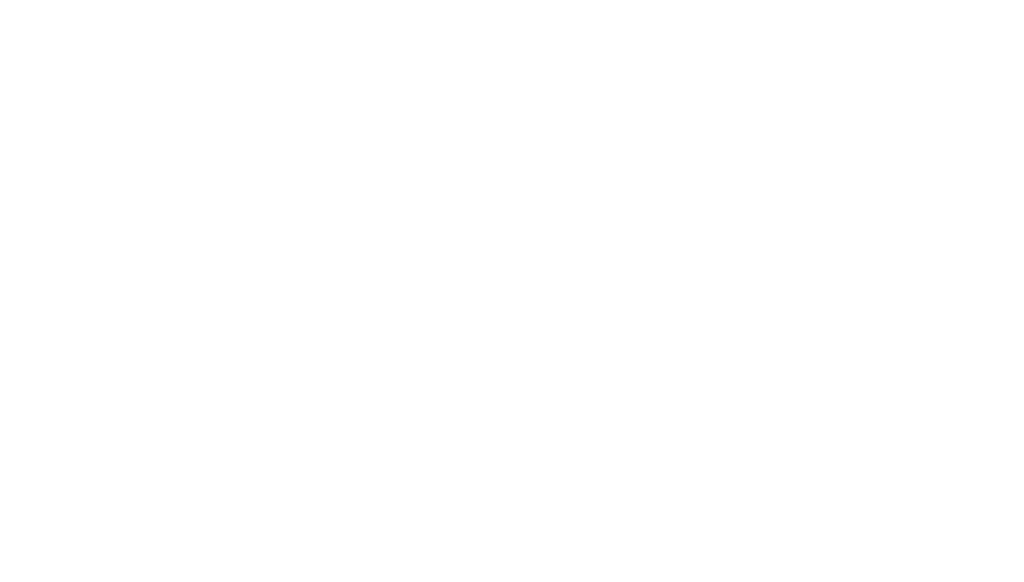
# Model space of a CAD drawing. Header units: millimetres. Extents: x -542966 to 178656, y -69521 to 267189.
# Tile 277 of 388: x -154803 to -154206, y 232530 to 232858. Entities that reach past the tile are written whole.
import ezdxf
from ezdxf import colors
from ezdxf.entities.mleader import LeaderData, LeaderLine
from ezdxf.math import Vec2, Vec3

# ---------------------------------------------------------------- set-up
doc = ezdxf.new("R2010")
doc.units = ezdxf.units.MM
doc.linetypes.add('-D1-02х01', pattern=[3, 2, -1])
doc.linetypes.add('DASHDOT', pattern=[25.4, 12.7, -6.35, 0, -6.35])
for name, color, linetype, lineweight in [('_0', 7, 'Continuous', 13), ('A-COLS', 7, 'Continuous', 5), ('A-DETL-GENF', 7, 'Continuous', 5), ('A-GLAZ', 7, 'Continuous', 5), ('A-GLAZ-CURT', 8, 'Continuous', 5), ('A-GLAZ-CWMG', 8, 'Continuous', 5), ('A-WALL', 7, 'Continuous', 5), ('A-WALL-FNSH', 8, 'Continuous', 5), ('dim_pot', 183, 'Continuous', 9), ('dim_razv', 93, 'DASHDOT', 9)]:
    doc.layers.add(name, color=color, linetype=linetype, lineweight=lineweight)
doc.layers.add('pol', color=7, linetype='Continuous', lineweight=15, true_color=0x738991)
doc.styles.add('In tre', font='isocpeur.ttf', dxfattribs={"width": 0.8, "oblique": 10})

# ---------------------------------------------------------------- blocks, each defined once
blk = doc.blocks.new('A_PAN_Створка - 383мм-V2-50_AS_M_L19')
at = {"layer": 'A-GLAZ-CURT'}
h = blk.add_hatch(dxfattribs=at)
h.set_pattern_fill('FP_8', color=256, style=0, pattern_type=2)
h.set_pattern_definition([(135, (7110, -37700), (-14.142136, -14.142136), []), (225, (7110, -37700), (14.142136, -14.142136), [])])
h.paths.add_polyline_path([(57.23, -60.77), (57.23, -36.35), (54.95, -34.06), (54.55, -31.8), (-54.55, -31.8), (-54.95, -34.06), (-57.23, -36.35), (-57.23, -60.77), (-54.58, -63.42), (-53.65, -82.7), (54.58, -81.76), (54.58, -63.42)])
at = {"layer": 'A-DETL-GENF'}
for p, q in [((-69.95, -32.05), (-61.4, -23.5)), ((61.4, -23.5), (-61.4, -23.5)), ((-54.88, -25.81), (-53.88, -24.81)), ((-54.88, -29.55), (-54.88, -25.81)), ((-53.88, -30.55), (-54.88, -29.55)), ((-53.88, -24.81), (53.88, -24.81)), ((-69.95, -62.5), (-69.95, -32.05)), ((-65.69, -37.35), (-60.78, -34.74)), ((-60.78, -34.74), (-57.31, -35.87)), ((-55.2, -33.76), (-57.31, -35.87)), ((-54.95, -34.06), (-57.23, -36.35)), ((-55.2, -33.76), (-54.8, -31.5)), ((-54.55, -31.8), (-54.95, -34.06)), ((0, -31.5), (-54.8, -31.5)), ((54.55, -31.8), (-54.55, -31.8)), ((53.88, -30.55), (-53.88, -30.55)), ((-67.75, -38.31), (-65.69, -37.35)), ((-67.75, -55.69), (-67.75, -38.31)), ((-57.23, -36.35), (-57.23, -60.77)), ((-65.98, -56.51), (-67.75, -55.69)), ((-65.98, -56.51), (-62, -59.1)), ((-62, -59.1), (-60.68, -60.98)), ((-73.93, -62.5), (-69.95, -62.5)), ((-73.93, -87.5), (-73.93, -62.5)), ((-61.67, -62.49), (-67.89, -62.49)), ((-67.89, -62.49), (-67.89, -89.29)), ((-61.67, -64.91), (-61.67, -62.49)), ((-60.11, -67.72), (-61.67, -64.91)), ((-60.68, -60.98), (-57.45, -60.98)), ((-57.45, -60.98), (-54.88, -63.54)), ((-57.23, -60.77), (-54.58, -63.42)), ((-54.88, -63.54), (-54.88, -81.89)), ((-54.58, -63.42), (-54.58, -81.76)), ((-69.36, -66.53), (-73.93, -66.53)), ((-69.36, -81.5), (-69.36, -66.53)), ((-56.4, -67.72), (-60.11, -67.72)), ((-56.4, -89.36), (-56.4, -67.72)), ((-73.93, -81.5), (-69.36, -81.5)), ((-54.88, -81.89), (-53.77, -83)), ((-54.58, -81.76), (-53.65, -82.7)), ((53.77, -83), (-53.77, -83)), ((-53.65, -82.7), (53.65, -82.7)), ((-91.5, -87.5), (-73.93, -87.5)), ((-91.5, -92), (-91.5, -87.5)), ((-83.35, -90.31), (-83.35, -87.5)), ((-69.36, -85.51), (-73.93, -85.51)), ((-69.36, -90.31), (-69.36, -85.51)), ((-67.89, -89.29), (-66.87, -90.31)), ((-57.35, -90.31), (-56.4, -89.36)), ((-54.88, -85.56), (-53.88, -84.56)), ((-54.88, -89.3), (-54.88, -85.56)), ((-53.88, -90.3), (-54.88, -89.3)), ((-53.88, -84.56), (53.88, -84.56)), ((-91.5, -92), (91.5, -92)), ((-83.35, -90.31), (-69.36, -90.31)), ((-66.87, -90.31), (-57.35, -90.31)), ((53.88, -90.3), (-53.88, -90.3))]:
    blk.add_line(p, q, dxfattribs=at)
at = {"layer": 'A-GLAZ'}
for p, q in [((-67.9, -17), (-171, -17)), ((-171, -17), (-171, -57)), ((-150.5, -17), (-150.5, -29.4)), ((67.9, -17), (-67.9, -17)), ((-61.4, -23.5), (-67.9, -17)), ((-67.9, -17), (-67.9, -23.5)), ((-67.9, -17), (67.9, -17)), ((-171, -18.5), (-153.5, -18.5)), ((-153.5, -18.5), (-152, -20)), ((-152, -20), (-152, -73.5)), ((-132.44, -18.57), (-150.5, -18.57)), ((-132.44, -29.4), (-132.44, -18.57)), ((-131, -18.2), (-131, -29.49)), ((-120.79, -18.2), (-131, -18.2)), ((-120.79, -18.2), (-120.79, -29.49)), ((-119.34, -18.57), (-92.48, -18.57)), ((-119.34, -29.4), (-119.34, -18.57)), ((-92.48, -18.57), (-92.48, -29.4)), ((-90.84, -18.53), (-90.84, -29.4)), ((-87.35, -18.53), (-90.84, -18.53)), ((-87.35, -20.4), (-87.35, -18.53)), ((-87.35, -20.4), (-87.35, -21.9)), ((-84.81, -20.4), (-87.35, -20.4)), ((-87.35, -21.9), (-85.9, -21.9)), ((-85.9, -18.2), (-85.9, -20.4)), ((-75.87, -18.2), (-85.9, -18.2)), ((-85.9, -21.9), (-85.9, -29.41)), ((-83.4, -20.4), (-84.81, -20.4)), ((-69.95, -33.85), (-83.4, -20.4)), ((-78, -84), (-78, -23.5)), ((-78, -23.5), (-67.9, -23.5)), ((-75.87, -21.54), (-75.87, -18.2)), ((-75.87, -21.54), (-75.87, -23.5)), ((-74.92, -21.54), (-75.87, -21.54)), ((-75.87, -23.5), (-73, -23.5)), ((-74.92, -17.91), (-74.92, -21.54)), ((-68.91, -17.91), (-74.92, -17.91)), ((-67.2, -29.3), (-73, -23.5)), ((-61.4, -23.5), (-69.95, -32.05)), ((-68.91, -21.5), (-68.91, -17.91)), ((-67.9, -21.5), (-68.91, -21.5)), ((-67.9, -21.5), (-67.9, -23.5)), ((-67.9, -23.5), (-64.65, -26.75)), ((-67.9, -23.5), (-64.65, -26.75)), ((-64.65, -26.75), (-61.4, -23.5)), ((61.4, -23.5), (-61.4, -23.5)), ((-150.5, -29.4), (-132.44, -29.4)), ((-131, -29.49), (-120.79, -29.49)), ((-92.48, -29.4), (-119.34, -29.4)), ((-90.84, -29.4), (-85.92, -29.4)), ((-85.92, -29.4), (-85.92, -32.46)), ((-64.65, -26.75), (-67.2, -29.3)), ((-150.5, -33.63), (-150.5, -68)), ((-136.31, -33.63), (-150.5, -33.63)), ((-137.22, -30.99), (-135.85, -34.97)), ((-132.49, -30.99), (-137.22, -30.99)), ((-132.12, -36.79), (-135.85, -34.97)), ((-132.49, -31.93), (-133.36, -33.73)), ((-133.36, -33.73), (-130.12, -35.31)), ((-132.49, -31.93), (-132.49, -30.99)), ((-131, -30.92), (-131, -33.02)), ((-120.79, -30.92), (-131, -30.92)), ((-129.41, -34.61), (-131, -33.02)), ((-130.12, -35.31), (-129.41, -34.61)), ((-130.12, -35.31), (-130.12, -50.44)), ((-122.38, -34.61), (-120.79, -33.02)), ((-121.67, -35.31), (-122.38, -34.61)), ((-118.42, -33.73), (-121.67, -35.31)), ((-121.67, -35.31), (-121.67, -50.44)), ((-120.79, -30.92), (-120.79, -33.02)), ((-119.67, -36.79), (-115.94, -34.97)), ((-119.3, -30.99), (-114.57, -30.99)), ((-119.3, -31.93), (-119.3, -30.99)), ((-119.3, -31.93), (-118.42, -33.73)), ((-114.57, -30.99), (-115.94, -34.97)), ((-94.09, -33.48), (-115.43, -33.48)), ((-89.9, -35.09), (-94.09, -33.48)), ((-89.9, -32.46), (-89.9, -35.09)), ((-85.92, -32.46), (-89.9, -32.46)), ((-89.9, -35.09), (-89.9, -50.89)), ((-69.95, -32.05), (-69.95, -62.5)), ((-69.95, -36.82), (-69.95, -33.85)), ((-132.12, -48.97), (-132.12, -36.79)), ((-119.67, -48.97), (-119.67, -36.79)), ((-78, -36.82), (-69.95, -36.82)), ((-78, -45.6), (-78, -36.82)), ((-85.92, -53.52), (-78, -45.6)), ((-136.39, -52.35), (-150.5, -52.35)), ((-137.22, -54.76), (-135.85, -50.79)), ((-132.12, -48.97), (-135.85, -50.79)), ((-133.36, -52.03), (-130.12, -50.44)), ((-132.49, -53.83), (-133.36, -52.03)), ((-129.41, -51.15), (-131, -52.74)), ((-131, -55.05), (-131, -52.74)), ((-130.12, -50.44), (-129.41, -51.15)), ((-121.67, -50.44), (-122.38, -51.15)), ((-122.38, -51.15), (-120.79, -52.74)), ((-118.42, -52.03), (-121.67, -50.44)), ((-120.79, -55.05), (-120.79, -52.74)), ((-119.67, -48.97), (-115.94, -50.79)), ((-119.3, -53.83), (-118.42, -52.03)), ((-114.57, -54.76), (-115.94, -50.79)), ((-94.09, -52.5), (-115.35, -52.5)), ((-89.9, -50.89), (-94.09, -52.5)), ((-89.9, -52.23), (-89.9, -50.89)), ((-89.9, -52.23), (-88.61, -53.52)), ((-85.92, -53.52), (-88.61, -53.52)), ((-85.92, -56.58), (-85.92, -53.52)), ((-171, -55.5), (-152, -55.5)), ((-171, -57), (-156, -57)), ((-150.5, -56.58), (-132.44, -56.58)), ((-132.49, -54.76), (-137.22, -54.76)), ((-132.49, -53.83), (-132.49, -54.76)), ((-132.44, -56.58), (-132.44, -82.5)), ((-120.79, -55.05), (-131, -55.05)), ((-131, -56.49), (-131, -62.63)), ((-131, -56.49), (-120.8, -56.49)), ((-120.8, -56.49), (-120.8, -62.63)), ((-119.34, -56.58), (-119.34, -82.5)), ((-92.48, -56.58), (-119.34, -56.58)), ((-119.3, -53.83), (-119.3, -54.76)), ((-119.3, -54.76), (-114.57, -54.76)), ((-92.48, -56.58), (-92.48, -82.5)), ((-90.84, -56.58), (-85.92, -56.58)), ((-90.84, -62.69), (-90.84, -56.58)), ((-153, -60), (-153, -73.5)), ((-120.8, -62.63), (-131, -62.63)), ((-131, -64.59), (-120.8, -64.59)), ((-131, -82.5), (-131, -64.59)), ((-120.8, -82.5), (-120.8, -64.59)), ((-80.41, -62.69), (-90.84, -62.69)), ((-90.82, -64.59), (-90.82, -82.5)), ((-80.09, -64.59), (-90.82, -64.59)), ((-80.41, -61.1), (-80.41, -62.69)), ((-78, -61.1), (-80.41, -61.1)), ((-80.09, -66.1), (-80.09, -64.59)), ((-78, -66.1), (-78, -61.1)), ((-69.95, -62.5), (-73.93, -62.5)), ((-73.93, -62.5), (-73.93, -87.5)), ((-150.5, -68), (-143.5, -68)), ((-150.5, -69.5), (-150.5, -73.5)), ((-145, -69.5), (-150.5, -69.5)), ((-145, -69.5), (-145, -79.5)), ((-143.5, -68), (-143.5, -81)), ((-78, -66.1), (-80.09, -66.1)), ((-153, -73.5), (-150, -73.5)), ((-150, -73.5), (-150, -84)), ((-148.5, -81), (-148.5, -82.5)), ((-143.5, -81), (-148.5, -81)), ((-148.5, -82.5), (-132.44, -82.5)), ((-131, -82.5), (-120.8, -82.5)), ((-119.34, -82.5), (-92.48, -82.5)), ((-90.82, -82.5), (-79.54, -82.5)), ((-79.54, -80.62), (-78, -80.62)), ((-79.54, -82.5), (-79.54, -80.62)), ((-150, -84), (-78, -84)), ((-73.93, -87.5), (-91.5, -87.5)), ((-91.5, -87.5), (-91.5, -92)), ((-78, -84), (-85.04, -84)), ((-85.04, -84), (-85.04, -87.5)), ((-85.04, -87.5), (-78, -87.5)), ((-78, -87.5), (-78, -84)), ((-78, -84), (-73.93, -84)), ((-91.5, -92), (91.5, -92))]:
    blk.add_line(p, q, dxfattribs=at)
blk.add_arc((-156, -60), 3, 0, 90, dxfattribs=at)
at = {"layer": 'A-GLAZ', "linetype": '-D1-02х01'}
blk.add_arc((91.44, -87.5), 183, 181.40905, 271.14454, dxfattribs=at)
blk = doc.blocks.new('Rectangular Mullion - R_StandardFrame_50Wx250H-3323618-50_AS_M_L19')
at = {"layer": 'A-GLAZ-CWMG'}
for p, q in [((37450, 1250), (37450, 1039.9)), ((37700, 1250), (37700, 970)), ((37450, 1010.4), (37450, 970))]:
    blk.add_line(p, q, dxfattribs=at)
blk = doc.blocks.new('Rectangular Mullion - 50Wx250H-V3-50_AS_M_L19')
at = {"layer": 'A-DETL-GENF'}
for p, q in [((-25, 65.25), (-25, 250)), ((-25, 250), (0, 250)), ((25, 250), (0, 250)), ((25, 84), (25, 250)), ((-23, 237.3), (0, 237.3)), ((-23, 237.3), (-23, 73.55)), ((-14.9, 83.95), (-14.9, 237.3)), ((23, 237.3), (0, 237.3)), ((14.9, 83.95), (14.9, 237.3)), ((23, 237.3), (23, 84)), ((0, 83.95), (-23, 83.95)), ((0, 83.95), (15, 83.95)), ((-0.5, 73.55), (-23, 73.55)), ((0.5, 73.55), (15, 73.55)), ((-14, 71.25), (-14, 65.25)), ((-10, 71.25), (-14, 71.25)), ((-10, 53), (-10, 71.25)), ((-7.04, 65.22), (-5.87, 67.25)), ((-4.13, 67.25), (-5.87, 67.25)), ((-4.13, 67.25), (-2.92, 65.06)), ((4.13, 67.25), (2.92, 65.06)), ((4.13, 67.25), (5.87, 67.25)), ((7.04, 65.22), (5.87, 67.25)), ((10, 71.25), (12, 71.25)), ((10, 57.41), (10, 71.25)), ((-14, 65.25), (-25, 65.25)), ((-7.04, 65.22), (-7.04, 54.66)), ((-2.92, 65.06), (-2.92, 57)), ((2.92, 65.06), (2.92, 57)), ((7.04, 65.22), (7.04, 57)), ((-8.7, 53), (-7.04, 54.66)), ((-8.7, 53), (-10, 53)), ((-10, 53), (-10, 17)), ((-8.5, 22.99), (-6, 25.49)), ((-8.5, 18.46), (-8.5, 22.99)), ((-7.5, 18.46), (-8.5, 18.46)), ((-7.5, 17), (-7.5, 18.46)), ((-7.38, 18), (-7.38, 16.6)), ((-6, 18), (-7.38, 18)), ((-23.85, 14.57), (-25, 14.23)), ((-25, 0), (-25, 14.23)), ((-22.32, 17), (-23.85, 17)), ((-23.85, 17), (-23.85, 14.57)), ((-22.52, 10.58), (-23.85, 14.57)), ((-22.32, 17), (-22.32, 16.02)), ((-22.32, 16.02), (-21.33, 16.02)), ((-19, 17.65), (-21.33, 16.02)), ((-18.37, 16.6), (-19, 17.65)), ((-7.38, 16.6), (-18.37, 16.6)), ((-12.2, 9.01), (-12.2, 14.8)), ((-12.2, 14.8), (0, 14.8)), ((-10, 17), (-7.5, 17)), ((-2.63, 16.83), (0, 16.83)), ((2.63, 16.83), (0, 16.83)), ((0, 14.8), (0, 16.83)), ((0, 14.8), (0, 16.83)), ((12.2, 14.8), (0, 14.8)), ((7.38, 16.6), (18.37, 16.6)), ((12.2, 9.01), (12.2, 14.8)), ((19.92, 17), (21.33, 16.02)), ((22.32, 16.02), (21.33, 16.02)), ((22.32, 17), (22.32, 16.02)), ((22.52, 10.58), (23.85, 14.57)), ((23.85, 17), (23.85, 14.57)), ((23.85, 14.57), (25, 14.23)), ((25, 0), (25, 14.23)), ((-22.52, 10.58), (-23.7, 9.89)), ((-23.7, 1.3), (-23.7, 9.89)), ((-23.23, 10.16), (-22.5, 7.97)), ((-22.5, 7.97), (-22.5, 4.5)), ((-21.3, 4.5), (-21.3, 6.5)), ((-21.3, 6.5), (-14.2, 6.5)), ((-14.2, 6.5), (-14.2, 4.5)), ((-13.17, 4.5), (-12.2, 7.21)), ((-12.7, 7.62), (-11.34, 11.4)), ((-12.7, 7.62), (-11.8, 6.89)), ((-11.8, 1.3), (-11.8, 6.89)), ((-10.5, 11.23), (-11.26, 11.4)), ((-10.5, 1.5), (-10.5, 11.23)), ((0, 8), (-4.8, 8)), ((-4.8, 1.5), (-4.8, 8)), ((0, 0), (0, 8)), ((0, 8), (4.8, 8)), ((0, 0), (0, 8)), ((4.8, 1.5), (4.8, 8)), ((10.5, 11.23), (11.26, 11.4)), ((10.5, 1.5), (10.5, 11.23)), ((12.7, 7.62), (11.34, 11.4)), ((12.7, 7.62), (11.8, 6.89)), ((11.8, 1.3), (11.8, 6.89)), ((13.17, 4.5), (12.2, 7.21)), ((21.3, 6.5), (14.2, 6.5)), ((14.2, 6.5), (14.2, 4.5)), ((21.3, 4.5), (21.3, 6.5)), ((23.23, 10.16), (22.5, 7.97)), ((22.5, 7.97), (22.5, 4.5)), ((22.52, 10.58), (23.7, 9.89)), ((23.7, 1.3), (23.7, 9.89)), ((-23.7, 1.3), (-11.8, 1.3)), ((-21.3, 4.5), (-22.5, 4.5)), ((-13.17, 4.5), (-14.2, 4.5)), ((-4.8, 1.5), (-10.5, 1.5)), ((4.8, 1.5), (10.5, 1.5)), ((23.7, 1.3), (11.8, 1.3)), ((13.17, 4.5), (14.2, 4.5)), ((21.3, 4.5), (22.5, 4.5)), ((-25, 0), (0, 0)), ((25, 0), (0, 0))]:
    blk.add_line(p, q, dxfattribs=at)
for centre, start, end in [((-0.5, 73.05), 360, 90), ((0.5, 73.05), 90, 180)]:
    blk.add_arc(centre, 0.5, start, end, dxfattribs=at)
blk = doc.blocks.new('Rectangular Mullion - R_StandardFrame_50Wx250H-4665291-50_AS_M_L19')
at = {"layer": 'A-GLAZ-CWMG', "lineweight": 9}
for p, q in [((0, 250), (-50, 250)), ((-50, 250), (-50, 84)), ((0, 0), (0, 250)), ((-50, 17), (-50, 0)), ((-50, 0), (0, 0))]:
    blk.add_line(p, q, dxfattribs=at)
blk = doc.blocks.new('RST_AR_KMN_R22_B3_FCD_rvt-1-50_AS_M_L19')
at = {"layer": 'A-WALL'}
h = blk.add_hatch(dxfattribs=at)
h.set_pattern_fill('FP_6', color=256, style=0, pattern_type=2)
h.set_pattern_definition([(45, (0, 0), (-21.213203, 21.213203), []), (135, (0, 0), (-21.213203, -21.213203), [])])
h.paths.add_polyline_path([(37480, 7300), (37480, 8350), (37450, 8350), (37450, 7300), (37473.43, 7300)])
h = blk.add_hatch(dxfattribs=at)
h.set_pattern_fill('FP_7', color=256, style=0, pattern_type=2)
h.set_pattern_definition([(45, (0, 0), (-42.42641, 42.42641), []), (135, (0, 0), (-42.42641, -42.42641), [])])
h.paths.add_polyline_path([(37620, 7300), (37620, 8350), (37480, 8350), (37480, 7300)])
at = {"layer": 'A-COLS', "lineweight": 18}
for p, q in [((38030.33, 8375), (38030.33, 7275)), ((38035.36, 7275), (38035.36, 8375)), ((38030.33, 7280), (37700, 7280)), ((37700, 7280), (37700, 7275)), ((38030.33, 7275), (38030.33, 7280)), ((37700, 7275), (38030.33, 7275)), ((38030.33, 7275), (38035.36, 7275))]:
    blk.add_line(p, q, dxfattribs=at)
at = {"layer": 'A-WALL'}
for p, q in [((37450, 8350), (37450, 7300)), ((37695, 8350), (37695, 7300)), ((37450, 7300), (37480, 7300)), ((37620, 7300), (37695, 7300))]:
    blk.add_line(p, q, dxfattribs=at)
at = {"layer": 'A-WALL', "lineweight": 25}
for p, q in [((37480, 8350), (37480, 7300)), ((37620, 8350), (37620, 7300)), ((37480, 7300), (37620, 7300))]:
    blk.add_line(p, q, dxfattribs=at)
at = {"layer": 'A-WALL-FNSH'}
for p, q in [((37700, 7300), (37700, 8350)), ((37695, 7300), (37700, 7300))]:
    blk.add_line(p, q, dxfattribs=at)
at = {"layer": 'A-GLAZ-CURT', "lineweight": 5, "rotation": 270}
blk.add_blockref('A_PAN_Створка - 383мм-V2-50_AS_M_L19', (37700, 7110), dxfattribs=at)
at = {"layer": 'A-GLAZ-CWMG', "lineweight": 5, "extrusion": (0, 0, -1), "rotation": 270}
blk.add_blockref('Rectangular Mullion - 50Wx250H-V3-50_AS_M_L19', (-37700, 7275), dxfattribs=at)
at = {"layer": 'A-GLAZ-CWMG', "lineweight": 5, "rotation": 90.00000000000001}
blk.add_blockref('Rectangular Mullion - R_StandardFrame_50Wx250H-4665291-50_AS_M_L19', (37700, 7300), dxfattribs=at)
at = {"layer": 'A-GLAZ-CWMG', "lineweight": 5}
blk.add_blockref('Rectangular Mullion - R_StandardFrame_50Wx250H-3323618-50_AS_M_L19', (0, 6000), dxfattribs=at)

msp = doc.modelspace()

# ---------------------------------------------------------------- hatches: boundary and pattern name
at = {"layer": '_0', "transparency": 33554534}
h = msp.add_hatch(color=252, dxfattribs=at)
h.dxf.hatch_style = 1
h.paths.add_polyline_path([(-154802.13, 224885.65), (-192753.73, 224885.65), (-192753.73, 254837.25), (-154802.13, 254837.25)])
h.paths.add_polyline_path([(-186502.93, 232136.45), (-186502.93, 235386.45), (-183902.93, 235386.45), (-183902.93, 239436.45), (-179002.93, 239436.45), (-179002.93, 237936.45), (-177402.93, 237936.45), (-177402.93, 244336.45), (-185852.93, 244336.45), (-185852.93, 246136.45), (-186852.93, 246136.45), (-186852.93, 248136.45), (-182952.93, 248136.45), (-182952.93, 246386.45), (-163952.93, 246386.45), (-163952.93, 248136.45), (-160672.93, 248136.45), (-160672.93, 246136.45), (-161752.93, 246136.45), (-161752.93, 244336.45), (-169802.93, 244336.45), (-169802.93, 235386.45), (-161802.9, 235386.45), (-161802.93, 234986.45), (-161302.93, 234986.45), (-161302.93, 232136.45), (-163402.93, 232136.45), (-163402.93, 233336.45), (-183902.93, 233336.45), (-183902.93, 232136.45)], flags=16)

# ---------------------------------------------------------------- block references
at = {"lineweight": 5}
msp.add_blockref('RST_AR_KMN_R22_B3_FCD_rvt-1-50_AS_M_L19', (-192252.93, 225386.45), dxfattribs=at)

# ---------------------------------------------------------------- next in the draw order: leaders
at = {"layer": 'dim_pot', "color": 0, "linetype": 'ByBlock'}
ml = msp.add_multileader_mtext('Standard', dxfattribs=at)
ml.set_content('Подвесной потолок ГКЛ', style='In tre')
ml.set_leader_properties()
ml.build(insert=Vec2(0, 0))
ml.multileader.update_dxf_attribs({"text_left_attachment_type": 6, "text_right_attachment_type": 6, "dogleg_length": 1, "arrow_head_size": 0, "scale": 50})
ctx = ml.context
ctx.base_point, ctx.scale, ctx.char_height, ctx.arrow_head_size, ctx.landing_gap_size, ctx.plane_origin = Vec3(-108782.3, 232012.12), 50, 200, 0, 4.5, Vec3(-117721.07, 236852.05)
ctx.left_attachment, ctx.right_attachment, ctx.text_align_type = 6, 6, 2
notes = []
notes.append((ctx, [(0, (1, 1, 0), (-108832.3, 232012.12), (1, 0), 50, [(1, [(-109661.34, 235649.71)], 0, [])])]))
ctx.mtext.insert, ctx.mtext.width, ctx.mtext.defined_height, ctx.mtext.alignment, ctx.mtext.flow_direction = Vec3(-106390.54, 232252.12), 2609.3272, 696.61, 3, 5
ctx.mtext.has_bg_fill, ctx.mtext.bg_color, ctx.mtext.bg_scale_factor, ctx.mtext.bg_transparency, ctx.mtext.use_window_bg_color = 1, -1027028792, 1.5, 0, 1
for ctx, leaders in notes:
    for number, flags, end, landing, length, lines in leaders:
        leader = LeaderData()
        leader.index, (leader.has_last_leader_line, leader.has_dogleg_vector, leader.attachment_direction) = number, flags
        leader.last_leader_point, leader.dogleg_vector, leader.dogleg_length = Vec3(end), Vec3(landing), length
        for number, points, colour, breaks in lines:
            line = LeaderLine()
            line.index, line.vertices, line.color, line.breaks = number, Vec3.list(points), colors.encode_raw_color(colour), breaks
            leader.lines.append(line)
        ctx.leaders.append(leader)

# ---------------------------------------------------------------- next in the draw order: leaders
ml = msp.add_multileader_mtext('Standard', dxfattribs=at)
ml.set_content('Лючок 500х500 для обслуживания модулей управления клапанами, расположение уточнить по месту', style='In tre')
ml.set_leader_properties()
ml.build(insert=Vec2(0, 0))
ml.multileader.update_dxf_attribs({"text_left_attachment_type": 6, "text_right_attachment_type": 6, "dogleg_length": 1, "arrow_head_size": 0, "scale": 50})
ctx = ml.context
ctx.base_point, ctx.scale, ctx.char_height, ctx.arrow_head_size, ctx.landing_gap_size, ctx.plane_origin = Vec3(-115230.25, 231730.91), 50, 200, 0, 4.5, Vec3(-111865.22, 236848.32)
ctx.left_attachment, ctx.right_attachment, ctx.text_align_type = 6, 6, 2
notes = []
notes.append((ctx, [(1, (1, 1, 0), (-111653.51, 231730.91), (-1, 0), 50, [(1, [(-110772.17, 235636.45)], 0, [])])]))
ctx.mtext.insert, ctx.mtext.width, ctx.mtext.defined_height, ctx.mtext.alignment, ctx.mtext.flow_direction = Vec3(-111708.01, 231990.91), 3637.5284, 407.48, 3, 5
ctx.mtext.has_bg_fill, ctx.mtext.bg_color, ctx.mtext.bg_scale_factor, ctx.mtext.bg_transparency, ctx.mtext.use_window_bg_color = 1, -1027028792, 1.5, 0, 1
for ctx, leaders in notes:
    for number, flags, end, landing, length, lines in leaders:
        leader = LeaderData()
        leader.index, (leader.has_last_leader_line, leader.has_dogleg_vector, leader.attachment_direction) = number, flags
        leader.last_leader_point, leader.dogleg_vector, leader.dogleg_length = Vec3(end), Vec3(landing), length
        for number, points, colour, breaks in lines:
            line = LeaderLine()
            line.index, line.vertices, line.color, line.breaks = number, Vec3.list(points), colors.encode_raw_color(colour), breaks
            leader.lines.append(line)
        ctx.leaders.append(leader)

# ---------------------------------------------------------------- next in the draw order: leaders
ml = msp.add_multileader_mtext('Standard', dxfattribs=at)
ml.set_content('Подвесной реечный потолок', style='In tre')
ml.set_leader_properties()
ml.build(insert=Vec2(0, 0))
ml.multileader.update_dxf_attribs({"text_left_attachment_type": 6, "text_right_attachment_type": 6, "dogleg_length": 1, "arrow_head_size": 0, "scale": 50})
ctx = ml.context
ctx.base_point, ctx.scale, ctx.char_height, ctx.arrow_head_size, ctx.landing_gap_size, ctx.plane_origin = Vec3(-167048.4, 232106.63), 50, 200, 0, 4.5, Vec3(-159006.41, 237030.97)
ctx.left_attachment, ctx.right_attachment = 6, 6
notes = []
notes.append((ctx, [(1, (1, 1, 0), (-167098.4, 232106.63), (1, 0), 50, [(1, [(-168505.98, 234246.45)], 0, [])])]))
ctx.mtext.insert, ctx.mtext.width, ctx.mtext.defined_height, ctx.mtext.flow_direction = Vec3(-167043.9, 232366.63), 3092.7163, 696.61, 5
ctx.mtext.has_bg_fill, ctx.mtext.bg_color, ctx.mtext.bg_scale_factor, ctx.mtext.bg_transparency, ctx.mtext.use_window_bg_color = 1, -1027028792, 1.5, 0, 1
for ctx, leaders in notes:
    for number, flags, end, landing, length, lines in leaders:
        leader = LeaderData()
        leader.index, (leader.has_last_leader_line, leader.has_dogleg_vector, leader.attachment_direction) = number, flags
        leader.last_leader_point, leader.dogleg_vector, leader.dogleg_length = Vec3(end), Vec3(landing), length
        for number, points, colour, breaks in lines:
            line = LeaderLine()
            line.index, line.vertices, line.color, line.breaks = number, Vec3.list(points), colors.encode_raw_color(colour), breaks
            leader.lines.append(line)
        ctx.leaders.append(leader)

# ---------------------------------------------------------------- next in the draw order: leaders
ml = msp.add_multileader_mtext('Standard', dxfattribs=at)
ml.set_content('Ниша под дымоудаление', style='In tre')
ml.set_leader_properties()
ml.build(insert=Vec2(0, 0))
ml.multileader.update_dxf_attribs({"text_left_attachment_type": 6, "text_right_attachment_type": 6, "dogleg_length": 1, "arrow_head_size": 0, "scale": 50})
ctx = ml.context
ctx.base_point, ctx.scale, ctx.char_height, ctx.arrow_head_size, ctx.landing_gap_size, ctx.plane_origin = Vec3(-178144.09, 232676.45), 50, 200, 0, 4.5, Vec3(-165183.57, 237505.2)
ctx.left_attachment, ctx.right_attachment = 6, 6
notes = []
notes.append((ctx, [(0, (1, 1, 0), (-175649.82, 232676.45), (-1, 0), 50, [(1, [(-174452.93, 236911.45)], 0, [])])]))
ctx.mtext.insert, ctx.mtext.width, ctx.mtext.defined_height, ctx.mtext.flow_direction = Vec3(-178139.59, 232936.45), 2743.5902, 636.61, 5
ctx.mtext.has_bg_fill, ctx.mtext.bg_color, ctx.mtext.bg_scale_factor, ctx.mtext.bg_transparency, ctx.mtext.use_window_bg_color = 1, -1027028792, 1.5, 0, 1
for ctx, leaders in notes:
    for number, flags, end, landing, length, lines in leaders:
        leader = LeaderData()
        leader.index, (leader.has_last_leader_line, leader.has_dogleg_vector, leader.attachment_direction) = number, flags
        leader.last_leader_point, leader.dogleg_vector, leader.dogleg_length = Vec3(end), Vec3(landing), length
        for number, points, colour, breaks in lines:
            line = LeaderLine()
            line.index, line.vertices, line.color, line.breaks = number, Vec3.list(points), colors.encode_raw_color(colour), breaks
            leader.lines.append(line)
        ctx.leaders.append(leader)

# ---------------------------------------------------------------- next in the draw order: leaders
at = {"layer": 'pol', "color": 0, "linetype": 'ByBlock'}
ml = msp.add_multileader_mtext('Standard', dxfattribs=at)
ml.set_content('Керамогранит под камень^J600х1200 мм', style='In tre')
ml.set_leader_properties()
ml.build(insert=Vec2(0, 0))
ml.multileader.update_dxf_attribs({"text_left_attachment_type": 6, "text_right_attachment_type": 6, "dogleg_length": 1, "arrow_head_size": 0, "scale": 50})
ctx = ml.context
ctx.base_point, ctx.scale, ctx.char_height, ctx.arrow_head_size, ctx.landing_gap_size, ctx.plane_origin = Vec3(-166624.7, 231236.37), 50, 200, 0, 4.5, Vec3(-159812.9, 236076.3)
ctx.left_attachment, ctx.right_attachment = 6, 6
notes = []
notes.append((ctx, [(1, (1, 1, 0), (-166674.7, 231236.37), (1, 0), 50, [(1, [(-167496.67, 233966.46)], 0, [])])]))
ctx.mtext.insert, ctx.mtext.width, ctx.mtext.defined_height, ctx.mtext.flow_direction = Vec3(-166620.2, 231476.37), 3092.7163, 696.61, 5
ctx.mtext.has_bg_fill, ctx.mtext.bg_color, ctx.mtext.bg_scale_factor, ctx.mtext.bg_transparency, ctx.mtext.use_window_bg_color = 1, -1027028792, 1.5, 0, 1
for ctx, leaders in notes:
    for number, flags, end, landing, length, lines in leaders:
        leader = LeaderData()
        leader.index, (leader.has_last_leader_line, leader.has_dogleg_vector, leader.attachment_direction) = number, flags
        leader.last_leader_point, leader.dogleg_vector, leader.dogleg_length = Vec3(end), Vec3(landing), length
        for number, points, colour, breaks in lines:
            line = LeaderLine()
            line.index, line.vertices, line.color, line.breaks = number, Vec3.list(points), colors.encode_raw_color(colour), breaks
            leader.lines.append(line)
        ctx.leaders.append(leader)

# ---------------------------------------------------------------- next in the draw order: leaders
ml = msp.add_multileader_mtext('Standard', dxfattribs=at)
ml.set_content('Металлический профиль', style='In tre')
ml.set_leader_properties()
ml.build(insert=Vec2(0, 0))
ml.multileader.update_dxf_attribs({"text_left_attachment_type": 6, "text_right_attachment_type": 6, "dogleg_length": 1, "arrow_head_size": 0, "scale": 50})
ctx = ml.context
ctx.base_point, ctx.scale, ctx.char_height, ctx.arrow_head_size, ctx.landing_gap_size, ctx.plane_origin = Vec3(-176134.06, 231549.52), 50, 200, 0, 4.5, Vec3(-169322.25, 236389.46)
ctx.left_attachment, ctx.right_attachment = 6, 6
notes = []
notes.append((ctx, [(1, (1, 1, 0), (-176184.06, 231549.52), (1, 0), 50, [(1, [(-177334.66, 234357.33)], 0, [])])]))
ctx.mtext.insert, ctx.mtext.width, ctx.mtext.defined_height, ctx.mtext.flow_direction = Vec3(-176129.56, 231809.52), 2495.0908, 696.61, 5
ctx.mtext.has_bg_fill, ctx.mtext.bg_color, ctx.mtext.bg_scale_factor, ctx.mtext.bg_transparency, ctx.mtext.use_window_bg_color = 1, -1027028792, 1.5, 0, 1
for ctx, leaders in notes:
    for number, flags, end, landing, length, lines in leaders:
        leader = LeaderData()
        leader.index, (leader.has_last_leader_line, leader.has_dogleg_vector, leader.attachment_direction) = number, flags
        leader.last_leader_point, leader.dogleg_vector, leader.dogleg_length = Vec3(end), Vec3(landing), length
        for number, points, colour, breaks in lines:
            line = LeaderLine()
            line.index, line.vertices, line.color, line.breaks = number, Vec3.list(points), colors.encode_raw_color(colour), breaks
            leader.lines.append(line)
        ctx.leaders.append(leader)

# ---------------------------------------------------------------- next in the draw order: leaders
at = {"layer": 'pol', "color": 1, "linetype": 'ByBlock', "true_color": 0xff0000}
ml = msp.add_multileader_mtext('Standard', dxfattribs=at)
ml.set_content('Лоток щелевой\\Pводоотводный в полу, модульный. Лщ-2', color=(255, 0, 0), style='In tre')
ml.set_leader_properties()
ml.build(insert=Vec2(0, 0))
ml.multileader.update_dxf_attribs({"text_left_attachment_type": 6, "text_right_attachment_type": 6, "dogleg_length": 1, "arrow_head_size": 0, "scale": 50})
ctx = ml.context
ctx.base_point, ctx.scale, ctx.char_height, ctx.arrow_head_size, ctx.landing_gap_size, ctx.plane_origin = Vec3(-171877.02, 232130), 50, 200, 0, 4.5, Vec3(-163577.63, 236969.93)
ctx.left_attachment, ctx.right_attachment = 6, 6
notes = []
notes.append((ctx, [(1, (1, 1, 0), (-171927.02, 232130), (1, 0), 50, [(1, [(-173128.19, 235016.45)], 0, [])])]))
ctx.mtext.insert, ctx.mtext.width, ctx.mtext.defined_height, ctx.mtext.flow_direction = Vec3(-171872.52, 232390), 2329.3451, 696.61, 5
ctx.mtext.has_bg_fill, ctx.mtext.bg_color, ctx.mtext.bg_scale_factor, ctx.mtext.bg_transparency, ctx.mtext.use_window_bg_color = 1, -1027028792, 1.5, 0, 1
for ctx, leaders in notes:
    for number, flags, end, landing, length, lines in leaders:
        leader = LeaderData()
        leader.index, (leader.has_last_leader_line, leader.has_dogleg_vector, leader.attachment_direction) = number, flags
        leader.last_leader_point, leader.dogleg_vector, leader.dogleg_length = Vec3(end), Vec3(landing), length
        for number, points, colour, breaks in lines:
            line = LeaderLine()
            line.index, line.vertices, line.color, line.breaks = number, Vec3.list(points), colors.encode_raw_color(colour), breaks
            leader.lines.append(line)
        ctx.leaders.append(leader)

# ---------------------------------------------------------------- next in the draw order: leaders
at = {"layer": 'dim_razv', "color": 0, "linetype": 'ByBlock'}
ml = msp.add_multileader_mtext('Standard', dxfattribs=at)
ml.set_content('Зеркало на стене, выполнить в один уровень с отделкой стен', style='In tre')
ml.set_leader_properties()
ml.build(insert=Vec2(0, 0))
ml.multileader.update_dxf_attribs({"text_left_attachment_type": 6, "text_right_attachment_type": 6, "dogleg_length": 1, "arrow_head_size": 0, "scale": 50})
ctx = ml.context
ctx.base_point, ctx.scale, ctx.char_height, ctx.arrow_head_size, ctx.landing_gap_size, ctx.plane_origin = Vec3(-175720.99, 232303.42), 50, 200, 0, 4.5, Vec3(-168263.5, 236334.86)
ctx.left_attachment, ctx.right_attachment = 6, 6
notes = []
notes.append((ctx, [(1, (1, 1, 0), (-175770.99, 232303.42), (1, 0), 50, [(1, [(-176623.96, 235088.72)], 0, [])])]))
ctx.mtext.insert, ctx.mtext.width, ctx.mtext.defined_height, ctx.mtext.flow_direction = Vec3(-175716.49, 232543.42), 3092.7163, 696.61, 5
ctx.mtext.has_bg_fill, ctx.mtext.bg_color, ctx.mtext.bg_scale_factor, ctx.mtext.bg_transparency, ctx.mtext.use_window_bg_color = 1, -1027028792, 1.5, 0, 1
for ctx, leaders in notes:
    for number, flags, end, landing, length, lines in leaders:
        leader = LeaderData()
        leader.index, (leader.has_last_leader_line, leader.has_dogleg_vector, leader.attachment_direction) = number, flags
        leader.last_leader_point, leader.dogleg_vector, leader.dogleg_length = Vec3(end), Vec3(landing), length
        for number, points, colour, breaks in lines:
            line = LeaderLine()
            line.index, line.vertices, line.color, line.breaks = number, Vec3.list(points), colors.encode_raw_color(colour), breaks
            leader.lines.append(line)
        ctx.leaders.append(leader)

# ---------------------------------------------------------------- next in the draw order: leaders
ml = msp.add_multileader_mtext('Standard', dxfattribs=at)
ml.set_content('Отделка над дверным проемаом - дверным добором', style='In tre')
ml.set_leader_properties()
ml.build(insert=Vec2(0, 0))
ml.multileader.update_dxf_attribs({"text_left_attachment_type": 6, "text_right_attachment_type": 6, "dogleg_length": 1, "arrow_head_size": 0, "scale": 50})
ctx = ml.context
ctx.base_point, ctx.scale, ctx.char_height, ctx.arrow_head_size, ctx.landing_gap_size, ctx.plane_origin = Vec3(-170468.79, 231886.45), 50, 200, 0, 4.5, Vec3(-163656.98, 234939.8)
ctx.left_attachment, ctx.right_attachment = 6, 6
notes = []
notes.append((ctx, [(0, (1, 1, 0), (-167418.31, 231886.45), (-1, 0), 50, [(1, [(-166024.51, 233688.72)], 0, [])])]))
ctx.mtext.insert, ctx.mtext.width, ctx.mtext.defined_height, ctx.mtext.flow_direction = Vec3(-170464.29, 232146.45), 3092.7163, 696.61, 5
ctx.mtext.has_bg_fill, ctx.mtext.bg_color, ctx.mtext.bg_scale_factor, ctx.mtext.bg_transparency, ctx.mtext.use_window_bg_color = 1, -1027028792, 1.5, 0, 1
for ctx, leaders in notes:
    for number, flags, end, landing, length, lines in leaders:
        leader = LeaderData()
        leader.index, (leader.has_last_leader_line, leader.has_dogleg_vector, leader.attachment_direction) = number, flags
        leader.last_leader_point, leader.dogleg_vector, leader.dogleg_length = Vec3(end), Vec3(landing), length
        for number, points, colour, breaks in lines:
            line = LeaderLine()
            line.index, line.vertices, line.color, line.breaks = number, Vec3.list(points), colors.encode_raw_color(colour), breaks
            leader.lines.append(line)
        ctx.leaders.append(leader)

doc.saveas('drawing.dxf')
